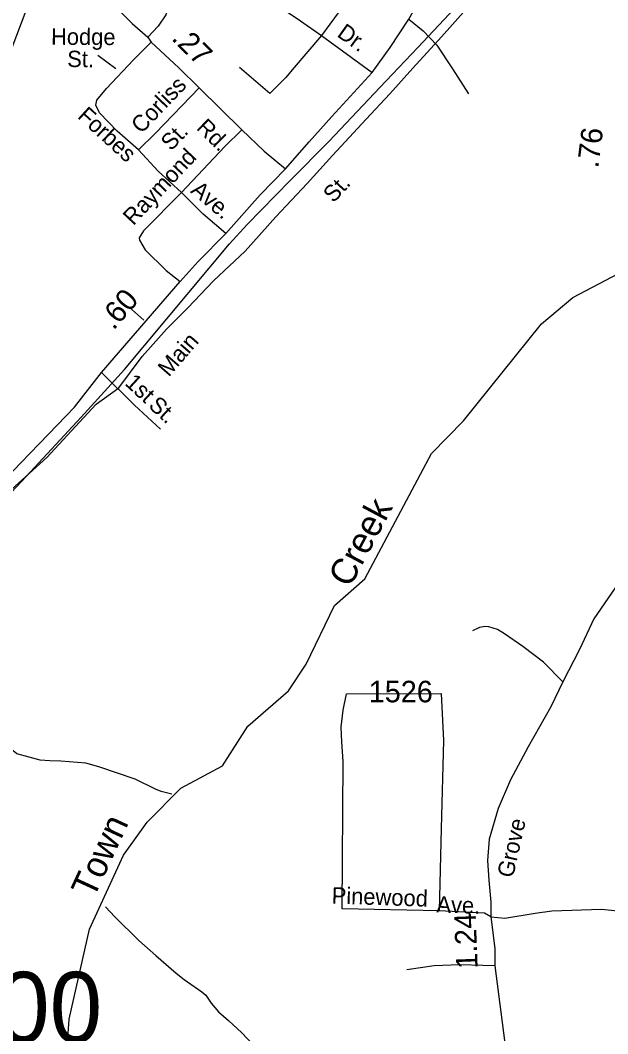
# Model space of a CAD drawing. Extents: x 1473865 to 1648260, y 639067 to 773536.
# Drawn here: x 1549921 to 1553331, y 686657 to 692539 of the extents above; entities that cross this region are included whole.
import ezdxf

# ---------------------------------------------------------------- set-up
doc = ezdxf.new("R2010")
doc.units = 0
for name, color, linetype in [('Exist Boundary Political City Limit New', 7, 'Continuous'), ('Exist Hydrographic Creek Single Shore', 7, 'Continuous'), ('Exist Hydrographic Creek Single Shore Label', 7, 'Continuous'), ('Exist Hydrographic Misc Water Feature', 7, 'Continuous'), ('Exist Railroad Mainline', 7, 'Continuous'), ('Exist Road Non-System Type 51', 7, 'Continuous'), ('Exist Road Non-System Type 51 Label', 7, 'Continuous'), ('Exist Road Primary US Label', 7, 'Continuous'), ('Exist Road Primary US Mileage Hundredths English Label', 7, 'Continuous'), ('Exist Road Primary US UnDivided 4 Lane Attributed', 7, 'Continuous'), ('Exist Road Secondary Mileage Hundredths English Label', 7, 'Continuous'), ('Exist Road Secondary Structure Standard Bridge Number Label', 7, 'Continuous'), ('Exist Road Secondary Type 51 Attributed', 7, 'Continuous'), ('Exist Road Secondary Type 51 Label', 7, 'Continuous'), ('Exist Road Secondary Type 51 Number Label', 7, 'Continuous'), ('Map Preparation Boundary City Limit Buffer Line', 7, 'Continuous')]:
    doc.layers.add(name, color=color, linetype=linetype)

msp = doc.modelspace()

# ---------------------------------------------------------------- linework, layer by layer
at = {"layer": 'Exist Boundary Political City Limit New'}
msp.add_lwpolyline([(1549667.9, 689586), (1549954.9, 689891.1), (1550274.9, 690235.9), (1550525.4, 690511.6), (1551135.8, 691241.6), (1551237.8, 691353.8), (1551488, 691609.7), (1551713.9, 691837.8), (1552009.1, 692148.8), (1552229.1, 692381.3), (1552440.9, 692607.8)], dxfattribs=at)
at = {"layer": 'Exist Hydrographic Creek Single Shore'}
msp.add_lwpolyline([(1550025.6, 685884), (1550162.6, 686132.1), (1550205.5, 686741.8), (1550322.6, 687264.6), (1550520.6, 687693.9), (1550657.6, 687884.8), (1550852.6, 688081.1), (1551095.6, 688210.8), (1551241.6, 688440.9), (1551477.6, 688646.1), (1551580.6, 688801.7), (1551744.7, 689143), (1551921.6, 689297), (1552308.7, 690024.5), (1552494.6, 690214.4), (1552947.1, 690776.1), (1553128.3, 690929.8), (1553507.4, 691129.5), (1554158.6, 691605.4), (1554399.5, 691859.9)], dxfattribs=at)
at = {"layer": 'Exist Hydrographic Misc Water Feature'}
for points in [[(1548812.6, 690896), (1549043.6, 691259), (1549212.6, 691449.2), (1549567.6, 691727.6), (1549704.6, 691934.9), (1549956.6, 692596.2), (1550119.6, 692901.4), (1550191.7, 693234.9), (1550205.6, 693592.4), (1550265.6, 693725.6), (1550311.7, 693984.1), (1550309.7, 694368.2), (1550269.7, 694493.7), (1550248.7, 694710.8), (1550177.7, 695020.8), (1550165.7, 695326.3), (1550093.7, 695521.4), (1550087.6, 695646.3), (1549991.7, 695923.9), (1549929.6, 696197.6), (1549833.7, 696416.2), (1549711.7, 697186.7), (1549639.7, 697362.2), (1549480.6, 697580.8)], [(1550800.7, 688047.3), (1550738.2, 688062.9), (1550706.4, 688075.6), (1550587.6, 688134), (1550376.9, 688206.2), (1550301.3, 688227.7), (1550157.5, 688238.7), (1550093.5, 688239.9), (1550037.5, 688245.1), (1549973.8, 688262.3), (1549902.3, 688281.8), (1549802.7, 688361.3), (1549677.4, 688446.3), (1549539.5, 688557.1), (1549460.8, 688622.6), (1549428.8, 688663.2)], [(1550416.9, 687393.9), (1550470, 687334.7), (1550609.3, 687198), (1550708.7, 687110), (1550825.6, 687007.7), (1550873, 686970.7), (1550975.6, 686900.7), (1550999.2, 686880.2), (1551030.3, 686833.6), (1551071.9, 686783.4), (1551129.8, 686734.5), (1551207, 686662.1), (1551330.5, 686529.7)]]:
    msp.add_lwpolyline(points, dxfattribs=at)
at = {"layer": 'Exist Railroad Mainline'}
msp.add_lwpolyline([(1549320.4, 689187.5), (1549472, 689361.3), (1549608.8, 689531.2), (1549735.3, 689667.1), (1549870.8, 689816), (1550075.7, 690001.8), (1550217.5, 690154.1), (1550361.5, 690310.5), (1550494.4, 690406.2), (1550629.8, 690587.6), (1550772.5, 690747.2), (1550894.1, 690869), (1551042.9, 691026.5), (1551226.4, 691198), (1551403.9, 691398.9), (1551587.3, 691591.9), (1551734.1, 691753.5), (1551929.8, 691964.2), (1552066.3, 692111.9), (1552199, 692261.7), (1552366.1, 692442.9), (1552509, 692602.5)], dxfattribs=at)
at = {"layer": 'Exist Road Non-System Type 51'}
for points in [[(1551254.9, 692926.5), (1551141, 692943.8), (1551027.1, 692952.9), (1550961.1, 692961.7), (1550919.1, 692954.1), (1550892.7, 692924.2), (1550835.7, 692818.9), (1550809, 692741), (1550788, 692637.2), (1550765.3, 692569.4), (1550722.7, 692503.9), (1550662, 692440.4)], [(1551258.7, 692929.1), (1551257.3, 692748.3), (1551290.9, 692709.1), (1551548.6, 692535.3), (1551669, 692449.9)], [(1551964.3, 692859.2), (1551911.5, 692781.8), (1551669, 692449.9)], [(1552177.1, 692545.9), (1552259.9, 692476.6), (1552338.7, 692393.4), (1552430.6, 692257.9), (1552522.5, 692112.3)], [(1551669, 692449.9), (1551499.6, 692251.2), (1551461.8, 692206.4), (1551369.4, 692113.9), (1551194.3, 692263.8)], [(1551669, 692449.9), (1551963.8, 692235.7)], [(1550607.8, 691786.6), (1550484.7, 691895.9), (1550381.8, 692001.1), (1550360.3, 692045.3), (1550366.5, 692075.2), (1550421.3, 692142.7), (1550578.7, 692309.3), (1550681.8, 692412.2)], [(1550959.2, 692147.3), (1550706.8, 691883.7), (1550607.8, 691786.6)], [(1551207, 691902.6), (1551108, 691805.5), (1550857.3, 691539.8)], [(1550857.3, 691539.8), (1550722.5, 691663.4), (1550607.8, 691786.6)], [(1550857.3, 691539.8), (1550637.3, 691316.2), (1550610.9, 691276.3), (1550612.8, 691262.2), (1550646.1, 691205.9), (1550769.1, 691086.6), (1550848.5, 691022.2)], [(1551114, 691301.3), (1550982.2, 691412.7), (1550857.3, 691539.8)], [(1550393, 690493.6), (1550584.6, 690304.5), (1550734.5, 690166.2)], [(1553070.6, 688699.1), (1552958.3, 688812.9), (1552837.7, 688904.7), (1552730.9, 688978.5), (1552691.2, 689003.1), (1552641.5, 689018), (1552619.5, 689020.2), (1552587.4, 689014.8), (1552547, 688995.4)], [(1551790.2, 687382.1), (1551795, 688236.3), (1551787.7, 688351.3), (1551782.9, 688435.7), (1551794.9, 688534.6), (1551814.2, 688628.7), (1552364, 688631.2), (1552378.4, 688358.5), (1552364, 687847), (1552352, 687370)], [(1552352, 687370), (1551790.2, 687382.1)], [(1552652.4, 687335.8), (1552734.4, 687327.4), (1552910.4, 687356.3), (1553006.9, 687370.8), (1553293.8, 687380.5), (1553790.5, 687329.8)], [(1552652.4, 687335.8), (1552614.8, 687355.6), (1552352, 687370)], [(1552676.2, 687049.9), (1552605.5, 687052.9), (1552471.6, 687057), (1552323.4, 687051.2), (1552165, 687027.6)]]:
    msp.add_lwpolyline(points, dxfattribs=at)
at = {"layer": 'Exist Road Non-System Type 51 Label'}
msp.add_lwpolyline([(1550370.7, 692336.3), (1550475.8, 692258.9)], dxfattribs=at)
at = {"layer": 'Exist Road Primary US UnDivided 4 Lane Attributed'}
for points in [[(1551459.8, 691676.2), (1551598.9, 691833.3), (1551730.4, 691979.7), (1551963.8, 692235.7), (1552068, 692379.9), (1552177.1, 692545.9), (1552234.6, 692647.2), (1552314.6, 692776.1), (1552382.5, 692897.2), (1552474.5, 693054.6), (1552619.2, 693286.3), (1552698.4, 693389.8), (1552757, 693473.5), (1552863, 693587.7), (1553109.9, 693842.9), (1553208.1, 693935.4)], [(1549360, 689354.5), (1549502.1, 689494.6), (1549708, 689746.3), (1549925, 689970.8), (1550085, 690137), (1550236, 690294.2), (1550393, 690493.6), (1550848.5, 691022.2), (1550954.2, 691138.7), (1551114, 691301.3), (1551313.5, 691525.5), (1551459.8, 691676.2)]]:
    msp.add_lwpolyline(points, dxfattribs=at)
at = {"layer": 'Exist Road Secondary Mileage Hundredths English Label'}
msp.add_lwpolyline([(1550551.5, 690874.9), (1550638, 690797.6)], dxfattribs=at)
at = {"layer": 'Exist Road Secondary Type 51 Attributed'}
for points in [[(1549697.8, 693353.1), (1549855.5, 693215.1), (1549996.3, 693085.6), (1550164.7, 692923.9), (1550570.8, 692519.3), (1550662, 692440.4), (1550681.8, 692412.2), (1550842.3, 692262.5), (1550959.2, 692147.3), (1551207, 691902.6), (1551337.8, 691779.1), (1551459.8, 691676.2)], [(1553536, 689562), (1553489.9, 689418), (1553416.9, 689307.2), (1553250.9, 689065.5), (1553167.9, 688886.8), (1553070.6, 688699.1), (1553000.5, 688554.1), (1552869.4, 688322.2), (1552766.5, 688129.6), (1552695.2, 687964.4), (1552642.6, 687786.9), (1552633.9, 687662.1), (1552640.4, 687547.3), (1552652.5, 687421), (1552652.4, 687335.8), (1552675, 687151.9), (1552676.2, 687049.9), (1552738.7, 686557.8)]]:
    msp.add_lwpolyline(points, dxfattribs=at)
at = {"layer": 'Map Preparation Boundary City Limit Buffer Line'}
msp.add_lwpolyline([(1549667.9, 689586), (1549954.9, 689891.1), (1550274.9, 690235.9), (1550525.4, 690511.6), (1551135.8, 691241.6), (1551237.8, 691353.8), (1551488, 691609.7), (1551713.9, 691837.8), (1552009.1, 692148.8), (1552229.1, 692381.3), (1552440.9, 692607.8)], dxfattribs=at)

# ---------------------------------------------------------------- texts
at = {"layer": 'Exist Hydrographic Creek Single Shore Label'}
for s, rotation, p in [('Creek', 61.98579, (1551834.6, 689240.2)), ('Town', 65.24135, (1550347.7, 687436.4))]:
    msp.add_text(s, height=150, rotation=rotation, dxfattribs=at).set_placement(p)
at = {"layer": 'Exist Road Non-System Type 51 Label'}
for s, rotation, p in [('Hodge', 359.71388, (1550099.8, 692396.6)), ('Dr.', 324.38011, (1551754.3, 692448.7)), ('St.', 359.41082, (1550193.5, 692267.6)), ('Corliss', 46.24183, (1550624.1, 691876)), ('Forbes', 317.47958, (1550248.3, 691975.4)), ('St.', 46.24183, (1550796.2, 691775.8)), ('Raymond', 46.6621, (1550577.3, 691343.3)), ('Ave.', 319.81918, (1550905, 691542.3)), ('1st', 317.3027, (1550523.1, 690426.7)), ('St.', 317.3027, (1550660.2, 690296)), ('Pinewood', 358.04717, (1551727.8, 687412.9)), ('Ave.', 358.04717, (1552335.7, 687360.8))]:
    msp.add_text(s, height=95, rotation=rotation, dxfattribs=at).set_placement(p)
at = {"layer": 'Exist Road Primary US Label'}
for s, rotation, p in [('St.', 47.26458, (1551739.8, 691474.8)), ('Main', 49.16959, (1550783.2, 690464.9))]:
    msp.add_text(s, height=95, rotation=rotation, dxfattribs=at).set_placement(p)
at = {"layer": 'Exist Road Primary US Mileage Hundredths English Label'}
msp.add_text('.60', height=125, rotation=49.1697, dxfattribs=at).set_placement((1550463, 690735.9))
at = {"layer": 'Exist Road Secondary Mileage Hundredths English Label'}
for s, rotation, p in [('.27', 315.35496, (1550794.5, 692428.8)), ('.76', 82.81746, (1553275.9, 691677.4)), ('1.24', 92.11711, (1552576.3, 687035.3))]:
    msp.add_text(s, height=125, rotation=rotation, dxfattribs=at).set_placement(p)
at = {"layer": 'Exist Road Secondary Structure Standard Bridge Number Label'}
msp.add_text('200', height=410.1, dxfattribs=at).set_placement((1549482.1, 686605.8))
at = {"layer": 'Exist Road Secondary Type 51 Label'}
for s, rotation, p in [('Rd.', 315.35496, (1550938.3, 691909.4)), ('Grove', 77.38486, (1552780.6, 687557.3))]:
    msp.add_text(s, height=95, rotation=rotation, dxfattribs=at).set_placement(p)
at = {"layer": 'Exist Road Secondary Type 51 Number Label'}
msp.add_text('1526', height=125, dxfattribs=at).set_placement((1551943.8, 688580.2))

doc.saveas('drawing.dxf')
